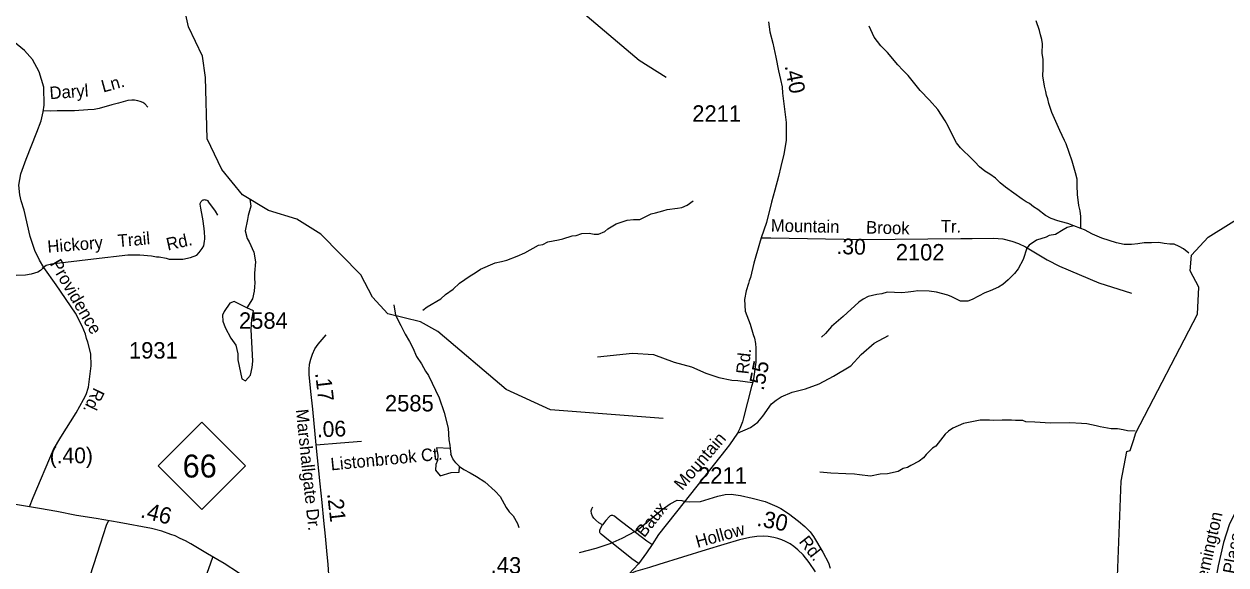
# Model space of a CAD drawing. Extents: x 1547597 to 1699558, y 810033 to 920809.
# Drawn here: x 1635460 to 1644617, y 890487 to 894609 of the extents above; entities that cross this region are included whole.
import ezdxf

# ---------------------------------------------------------------- set-up
doc = ezdxf.new("R2010")
doc.units = 0
for name, color, linetype in [('Exist Hydrographic Creek Single Shore', 7, 'Continuous'), ('Exist Hydrographic Misc Water Feature', 7, 'Continuous'), ('Exist Road Non-System Type 51', 7, 'Continuous'), ('Exist Road Non-System Type 51 Label', 7, 'Continuous'), ('Exist Road Primary NC Attributed', 7, 'Continuous'), ('Exist Road Primary NC Label', 7, 'Continuous'), ('Exist Road Primary NC Service Mileage Hundredths English Label', 7, 'Continuous'), ('Exist Road Primary NC Shield CELL', 7, 'Continuous'), ('Exist Road Primary NC Shield Number Label', 7, 'Continuous'), ('Exist Road Secondary Mileage Hundredths English Label', 7, 'Continuous'), ('Exist Road Secondary Type 51 Attributed', 7, 'Continuous'), ('Exist Road Secondary Type 51 Label', 7, 'Continuous'), ('Exist Road Secondary Type 51 Number Label', 7, 'Continuous')]:
    doc.layers.add(name, color=color, linetype=linetype)

msp = doc.modelspace()

# ---------------------------------------------------------------- linework, layer by layer
at = {"layer": 'Exist Hydrographic Creek Single Shore'}
for points in [[(1640353, 894202.7), (1640146, 894331.7), (1639618, 894779), (1639485, 894821.1), (1639218, 894810.1), (1638809, 894723.2), (1638700, 894738.6), (1638385, 894902.6), (1637943, 895509), (1637780, 895827.5), (1637334, 896223.9), (1637171.9, 896585), (1637151, 896910.5), (1637118, 896966.9), (1636985, 897028.7), (1636920, 897128.6), (1636780, 897262.7), (1636691, 897491), (1636703, 897832.2), (1636748, 898047.9), (1636449, 898152.5), (1636184, 898312.2), (1635961, 898490.8), (1635926.9, 898491.4)], [(1640330, 891603.3), (1639472, 891669.9), (1639132, 891824.6), (1638612, 892265.2), (1638479.9, 892340.1), (1638231, 892401), (1638115, 892528.1), (1638026, 892697.3), (1637720.9, 893008.8), (1637539, 893120.9), (1637322.9, 893187.6), (1637123.9, 893306.5), (1636968, 893500.1), (1636854, 893735.5), (1636842.9, 894201.9), (1636820, 894363.3), (1636713.9, 894588.5), (1636517, 895465.8)], [(1643829, 889966.2), (1643804, 890019.2), (1643782.1, 890200.3), (1643818.1, 891125.2), (1643862.1, 891350.8), (1643887.1, 891360.2), (1643913.1, 891435.2), (1643931.1, 891494), (1644400.1, 892396.9), (1644411.1, 892603.6), (1644345.1, 892729.6), (1644355.1, 892847.6), (1644482, 892986.2), (1644851.1, 893215.1)]]:
    msp.add_lwpolyline(points, dxfattribs=at)
at = {"layer": 'Exist Hydrographic Misc Water Feature'}
for p, q in [((1643512.3, 893050.1), (1643456.5, 893071.2)), ((1638706.4, 891373.5), (1638712.5, 891330.1))]:
    msp.add_line(p, q, dxfattribs=at)
for points in [[(1643512.3, 893050.1), (1643511.2, 893142.4), (1643506, 893186.5), (1643494.6, 893226.7), (1643486, 893310.8), (1643483.1, 893378.9), (1643481.9, 893426.9), (1643470.6, 893475.1), (1643446.1, 893563.5), (1643398.2, 893696.3), (1643386.6, 893720.5), (1643349.9, 893797.1), (1643290.2, 893934.1), (1643267.3, 894002.5), (1643259.9, 894038.7), (1643248.3, 894066.9), (1643244.7, 894094.9), (1643233.5, 894135), (1643222.7, 894213.3), (1643223.6, 894267.2), (1643224.8, 894339.2), (1643215.5, 894387.4), (1643218.7, 894459.3), (1643215.2, 894491.4), (1643203.8, 894527.6), (1643196.4, 894559.7), (1643171.5, 894634.1)], [(1643456.5, 893071.2), (1643412.4, 893088), (1643364.7, 893102.9), (1643336.8, 893109.4), (1643285.1, 893128.2), (1643241.5, 893151), (1643184.3, 893196), (1643150.5, 893216.5), (1643118.9, 893241.1), (1643095.2, 893253.5), (1643063.6, 893274), (1642937.1, 893366.2), (1642895.6, 893398.9), (1642860.2, 893433.5), (1642816.7, 893466.2), (1642779.2, 893488.8), (1642739.7, 893521.5), (1642702.3, 893560.2), (1642682.6, 893578.5), (1642594.1, 893666), (1642564.7, 893704.5), (1642549.1, 893730.8), (1642500.8, 893831.6), (1642477.4, 893872), (1642422.9, 893956.9), (1642358.1, 894030), (1642287.3, 894103.2), (1642195.2, 894216.8), (1642155.8, 894257.5), (1642116.4, 894298.1), (1642038, 894391.5), (1641987, 894444.3), (1641936, 894509.2), (1641897.3, 894593.8)], [(1637181.3, 893275.5), (1637186.8, 893222), (1637167.6, 893150.4), (1637161.2, 893120.4), (1637145.8, 893032.8), (1637158.8, 892974.6), (1637174.4, 892950.3), (1637211.1, 892869.7), (1637223.9, 892797.4), (1637214.5, 892709.6), (1637215.8, 892669.5), (1637219.3, 892637.5), (1637216.8, 892605.6), (1637214.3, 892573.6), (1637201.3, 892513.8), (1637157.5, 892447.5)], [(1638497.6, 892428.6), (1638531.8, 892453.2), (1638634.9, 892515.4), (1638671.4, 892548.8), (1638730, 892589.8), (1638776.7, 892635), (1638857.6, 892689.6), (1638895.9, 892713), (1638936.4, 892740.3), (1639049.1, 892788.4), (1639097.3, 892799.5), (1639137.4, 892810.8), (1639217.8, 892839.5), (1639274.3, 892866.5), (1639379.2, 892924.7), (1639411.3, 892930.2), (1639449.5, 892949.5), (1639531.8, 892964.2), (1639563.9, 892971.6), (1639636.2, 892994.3), (1639666.3, 892997.8), (1639708.5, 893013.1), (1639764.5, 893016.2), (1639804.4, 893007.5), (1639836.4, 893006.9), (1639884.7, 893028.2), (1639907, 893047.8), (1639971.6, 893086.6), (1640054, 893113.3), (1640102.1, 893120.4), (1640150.1, 893119.6), (1640238.8, 893162.1), (1640270.9, 893169.6), (1640327.1, 893184.6), (1640359.3, 893196), (1640439.3, 893204.7), (1640471.4, 893212.1), (1640511.7, 893229.4), (1640558.3, 893260.7)], [(1643456.5, 893071.2), (1643407.9, 893058.2), (1643375.7, 893040.7), (1643319.1, 893005.7), (1643271, 892996.5), (1643246.8, 892984.9), (1643174.4, 892962.1), (1643117.8, 892925.1), (1643099.5, 892901.4), (1643072.1, 892813.9), (1643032.9, 892742.5), (1643006.4, 892707.1), (1642957.6, 892659.9), (1642917.1, 892624.5), (1642884.7, 892603.1), (1642820.3, 892576.2), (1642780.1, 892560.9), (1642683.3, 892510.5), (1642651.1, 892497.1), (1642595, 892496.1), (1642527.7, 892531.2), (1642497.8, 892541.7), (1642412.2, 892565.2), (1642356.5, 892574.1), (1642268.5, 892575.6), (1642236.4, 892572.1), (1642196.4, 892566.8), (1642148.3, 892561.7), (1642036.4, 892565.6), (1641996.2, 892552.2), (1641956.2, 892548.9), (1641891.9, 892534), (1641851.6, 892512.7), (1641819.2, 892489.2), (1641701.5, 892379.3), (1641612.3, 892304.7), (1641565.5, 892251.5), (1641535, 892222.1)], [(1644334, 892861.8), (1644293, 892895.1), (1644261.3, 892913.7), (1644221.5, 892930.4), (1644189.6, 892932.8), (1644145.6, 892937.6), (1644105.9, 892944.3), (1644049.8, 892941.2), (1643993.8, 892942.2), (1643945.7, 892935), (1643897.6, 892927.8), (1643841.7, 892928.8), (1643781.9, 892941.8), (1643670.5, 892977.7), (1643599, 893006.9), (1643539.6, 893041.9), (1643512.3, 893050.1)], [(1637157.5, 892447.5), (1637060.4, 892494.3), (1637027.8, 892483.2), (1636985.2, 892417.7), (1636972.1, 892390.2), (1636973.7, 892344.9), (1636992.8, 892295.9), (1637035.7, 892214.2), (1637073.2, 892161.5), (1637088.6, 892095.2), (1637089.1, 892050), (1637118.4, 891905.8), (1637148.2, 891889.1), (1637184.7, 891932.7), (1637197.1, 891990.5), (1637202.5, 892039.1), (1637189.5, 892280.3), (1637195.2, 892356.8), (1637208.8, 892422.7), (1637157.5, 892447.5)], [(1638277.5, 892469.7), (1638290.9, 892391.3), (1638329.6, 892310.6), (1638362.6, 892246.1), (1638397.6, 892189.5), (1638420.8, 892141.1), (1638449.8, 892076.6), (1638486.8, 892019.9), (1638517.9, 891963.4), (1638541.4, 891931), (1638622.6, 891761.7), (1638660.7, 891649), (1638690.7, 891528.5), (1638697.3, 891440.5), (1638702.7, 891400.4), (1638706.4, 891373.5)], [(1643924.8, 891507.5), (1643866.6, 891508.4), (1643834.8, 891516.9), (1643790.9, 891523.7), (1643742.9, 891524.5), (1643659.2, 891540), (1643627.3, 891546.5), (1643555.6, 891561.7), (1643515.6, 891564.4), (1643427.8, 891569.9), (1643279.8, 891568.4), (1643159.9, 891573.8), (1643092, 891577.6), (1643068.2, 891588), (1643012.2, 891587), (1642982.3, 891589.5), (1642912.3, 891590.7), (1642848.3, 891587.8), (1642816.3, 891590.3), (1642744.3, 891589.5), (1642616, 891565.7), (1642535.4, 891529.1), (1642503.1, 891507.6), (1642478.7, 891484), (1642405.3, 891393.3), (1642381.1, 891377.7), (1642332.3, 891328.6), (1642311.9, 891303), (1642279.5, 891277.4), (1642214.9, 891244.5), (1642190.7, 891228.9), (1642158.6, 891221.6), (1642118.2, 891200.2), (1642037.9, 891181.6), (1641981.9, 891178.5), (1641909.8, 891163.7), (1641825.9, 891173.2), (1641786, 891179.8), (1641722, 891181), (1641606.2, 891186.9), (1641522.3, 891194.4)], [(1638706.4, 891373.5), (1638603.1, 891379.8), (1638611.8, 891324.8), (1638610.7, 891282.2), (1638596.9, 891251.4), (1638595.8, 891210.4), (1638630.7, 891166.7), (1638712.9, 891190.5), (1638773.8, 891192.9), (1638777, 891236.6)], [(1638777, 891236.6), (1638748.3, 891264.6), (1638727.8, 891295.9), (1638712.5, 891330.1)], [(1638777, 891236.6), (1638811.6, 891214.5), (1638859.2, 891189.7), (1638906.8, 891160.9), (1638970, 891119.8), (1639048.9, 891050.4), (1639086.2, 891009.8), (1639132.8, 890925.1), (1639156.3, 890892.7), (1639185.7, 890860.2), (1639218.9, 890803.6), (1639230.3, 890771.4)], [(1639692, 890581.5), (1639818, 890615.6), (1639926, 890651.5), (1640017, 890690.6), (1640118, 890743.4), (1640155, 890768.9), (1640322, 890909.9), (1640383, 890953.7), (1640435, 890980.6), (1640472, 890979.3), (1640494, 890970.9), (1640527, 890967.5), (1640614, 890969.3)], [(1640614, 890969.3), (1640745.1, 891010.7), (1640801, 891023), (1640846, 891025.3), (1640917, 891015.6), (1641008, 890997.1), (1641105, 890969.7), (1641196.1, 890933.5), (1641226, 890917.2), (1641283, 890880.1), (1641360, 890821.2), (1641408, 890780.1), (1641448, 890739.7), (1641475, 890703.4), (1641545.1, 890585.1), (1641588, 890501.9), (1641601, 890462.2)]]:
    msp.add_lwpolyline(points, dxfattribs=at)
at = {"layer": 'Exist Road Non-System Type 51'}
for points in [[(1636403.4, 893974.7), (1636379.8, 894001), (1636364, 894011.7), (1636343.9, 894019.3), (1636326, 894023.5), (1636301.1, 894028.6), (1636280.1, 894029.8), (1636250, 894026.2), (1636180, 894006.9), (1636129.5, 893993.3), (1636031.6, 893964.3), (1635993.5, 893958.6), (1635945.6, 893955), (1635845.6, 893947.8), (1635713.5, 893947.1), (1635661.6, 893945.6), (1635607.8, 893946.7)], [(1635598.1, 892748.1), (1635627.3, 892772.1), (1635669.6, 892781.9), (1635988, 892820.9), (1636251.1, 892850.1), (1636342.1, 892850.1), (1636429.8, 892843.6), (1636468.8, 892833.9), (1636488.3, 892833.9), (1636543.5, 892824.1), (1636566.3, 892817.6), (1636670.2, 892817.6), (1636728.7, 892830.6), (1636776.2, 892847.8), (1636795.2, 892867.8), (1636817.8, 892898.3), (1636828.7, 892919.1), (1636833.2, 892936.9), (1636835.3, 892953.2), (1636837.1, 892970.2), (1636837.4, 892983.2), (1636833.8, 893023.3), (1636831.9, 893051.1), (1636822.6, 893125.4), (1636813.1, 893177.4), (1636807.3, 893205.3), (1636801.7, 893235.5), (1636802.8, 893241), (1636804.9, 893246), (1636810.5, 893255.9), (1636816.2, 893263.6), (1636819.7, 893266.7), (1636824, 893269.2), (1636828.8, 893270.5), (1636834, 893271.2), (1636840.6, 893270.5), (1636846, 893269), (1636851.9, 893266.5), (1636856.9, 893263.2), (1636865.8, 893250.8), (1636915.1, 893182.3), (1636934.9, 893152.3)], [(1642682.3, 892975.5), (1642846.9, 892978.3), (1642915.7, 892971.8), (1642984.5, 892955.4), (1643035.3, 892935.7), (1643089.3, 892911.1), (1643254.8, 892811.1), (1643349.8, 892763.6), (1643647.9, 892637.4), (1643896.8, 892557.1)], [(1640894.3, 891491.6), (1640995.3, 891533.4), (1641049.5, 891574), (1641087.4, 891619.7), (1641153.3, 891714.5), (1641188.9, 891743.8), (1641227.2, 891768.2), (1641312.3, 891802.7), (1641413.9, 891828.6), (1641516.4, 891867.7), (1641626.8, 891926.2), (1641758.4, 892003.1), (1641837.2, 892090.3), (1641935.9, 892176.1), (1642046.3, 892234.6)], [(1639828.2, 892073.7), (1640096.7, 892101.1), (1640256.1, 892089.8), (1640412.7, 892032.3), (1640543.8, 891996.4), (1640654.3, 891948.8), (1640752.3, 891915.3), (1640851.1, 891895.1), (1640897.5, 891891.8), (1641010.5, 891876.1)], [(1644775.5, 890990.2), (1644695.2, 890902.6), (1644640.2, 890793.5), (1644596.8, 890657.1), (1644557.2, 890480.7), (1644534.8, 890356.2), (1644523.3, 890290.7), (1644504.5, 890200.3)], [(1639866.8, 890793), (1639838.9, 890807.3), (1639815.1, 890827.4), (1639801.4, 890843.5), (1639791.6, 890859.7), (1639783.8, 890879.7), (1639781.8, 890899.7), (1639786.1, 890913.7), (1639793.6, 890929.3)], [(1640243.1, 890642.1), (1640203.7, 890668), (1639979.7, 890840.9), (1639957.4, 890858.1), (1639951.7, 890861.1), (1639945.5, 890863.4), (1639938.1, 890864.1), (1639931.7, 890863.7), (1639926.1, 890860.8), (1639919.4, 890855.9), (1639891.1, 890826.7), (1639866.8, 890793)], [(1636100.5, 890821.6), (1636085.6, 890786.8), (1636040.9, 890644.4), (1635936.7, 890323.6), (1635914.1, 890251.8), (1635825.5, 889962.6), (1635722.8, 889631.7), (1635648.1, 889412.5), (1635630.7, 889315.6), (1635625.1, 889298.9), (1635608.9, 889279), (1635590.6, 889255.2), (1635510, 889168), (1635481.8, 889140.1), (1635240.7, 889110.7), (1635122, 889026.3)], [(1640142, 890496.7), (1640090.5, 890533.1), (1639884.1, 890698.9), (1639855.8, 890721.7), (1639848.7, 890728.9), (1639846.8, 890733.9), (1639846.3, 890739.1), (1639846.1, 890748.7), (1639846.5, 890755.1), (1639866.8, 890793)], [(1636896.4, 890543.3), (1636864.9, 890457.2), (1636754.1, 890144), (1636655, 889865.1), (1636646.8, 889825.2), (1636640.3, 889779.1), (1636602.1, 889287.8), (1636578.4, 888655.2)]]:
    msp.add_lwpolyline(points, dxfattribs=at)
at = {"layer": 'Exist Road Primary NC Attributed'}
for points in [[(1635502.3, 890929.9), (1635410, 890944.5), (1635180.1, 890985.4), (1635034.8, 891008), (1634998.6, 891012.2), (1634956.7, 891017.9), (1634902.2, 891023.7)], [(1637786.1, 890341.5), (1637478.3, 890315.8), (1637407, 890320), (1637345.9, 890328.9), (1637305.5, 890335.8), (1637259.4, 890347.3), (1637157.7, 890395), (1637094.7, 890426.9), (1636984.6, 890497.3), (1636857.7, 890572.8), (1636794.3, 890610), (1636729.8, 890647.8), (1636689.4, 890671.9), (1636649.8, 890689.7), (1636611, 890708.6), (1636579, 890719.1), (1636509.8, 890743.2), (1636430.4, 890763.6), (1636185.5, 890811.3), (1636009.4, 890841.5), (1635859.5, 890864.6), (1635709.4, 890893.7), (1635576.7, 890916.7), (1635502.3, 890929.9)], [(1641490.9, 890434.3), (1641441.3, 890505.7), (1641395.2, 890563.9), (1641354.8, 890602.1), (1641324.4, 890628.4), (1641295.5, 890646.7), (1641260.9, 890665.6), (1641232.9, 890679.2), (1641202.5, 890689.2), (1641172.1, 890695.5), (1641130.1, 890703.9), (1641091.3, 890706.5), (1641043.6, 890703.9), (1640989.1, 890696.5), (1640910.4, 890677.6), (1640791.9, 890643), (1640657.4, 890602.1), (1640295.9, 890489.1), (1640225.3, 890468.6), (1640119.6, 890436.5), (1640065, 890415)]]:
    msp.add_lwpolyline(points, dxfattribs=at)
at = {"layer": 'Exist Road Primary NC Shield CELL'}
msp.add_lwpolyline([(1636480.9, 891242.7), (1636813.9, 891575.7), (1637146.9, 891242.7), (1636813.9, 890909.7)], close=True, dxfattribs=at)
at = {"layer": 'Exist Road Secondary Type 51 Attributed'}
for points in [[(1635611.7, 892754.7), (1635576.5, 892810.6), (1635541.2, 892884.1), (1635506.9, 892990), (1635460.8, 893190), (1635437.3, 893260.6), (1635428.4, 893308.6), (1635420.6, 893382.1), (1635434.3, 893468.4), (1635476.5, 893578.2), (1635556.9, 893785), (1635589.2, 893871.3), (1635605.9, 893939), (1635613.5, 893991.5), (1635610.8, 894129.1), (1635575.5, 894243.8), (1635524.5, 894337.9), (1635464.7, 894408.5), (1635336.3, 894511.5), (1635196.1, 894635)], [(1641131.7, 894626.2), (1641143, 894550.1), (1641164.2, 894464.1), (1641187.3, 894357.7), (1641208.4, 894253.6), (1641223.8, 894187.5), (1641235.3, 894129.4), (1641238.9, 894083.5), (1641248.1, 894001.5), (1641267.1, 893858.8), (1641266.6, 893794.8), (1641266.8, 893722.2), (1641248.7, 893618.1), (1641226.1, 893523), (1641208, 893446.1), (1641180.9, 893342), (1641153.7, 893251.5), (1641117.5, 893097.7), (1641076.8, 892980.9)], [(1641076.8, 892980.9), (1641063.3, 892937.9), (1641020.3, 892786.3), (1640993.2, 892677.7), (1640983.5, 892651.6), (1640980.3, 892632.3), (1640961.5, 892575.9), (1640948, 892510.3), (1640954.7, 892422.1), (1640990.9, 892321.4), (1641015.8, 892244.4), (1641024.8, 892215), (1641031.6, 892174.3), (1641036.1, 892138.1), (1641036.1, 892031.8), (1641013.5, 891887), (1641002.2, 891846.2), (1640941.2, 891607.2), (1640932.8, 891578.5), (1640923.8, 891551.5), (1640912.2, 891526.9), (1640894.3, 891491.6), (1640833.4, 891402.2), (1640805.3, 891366.4), (1640488.1, 890964.8), (1640293.4, 890718.5), (1640244.1, 890643.6), (1640201.3, 890579.4), (1640141.4, 890495.9), (1640065, 890415)], [(1641076.8, 892980.9), (1641149.7, 892980), (1641845.4, 892966.7), (1642596.4, 892975.5), (1642682.3, 892975.5)], [(1635611.7, 892754.7), (1635585.9, 892730.9), (1635563.8, 892719.2), (1635514.7, 892702.8), (1635471.6, 892694.9), (1635399.9, 892692.8), (1635360.9, 892696), (1635288.2, 892705.7), (1635232.4, 892706.7), (1635080.4, 892706.7), (1635019.6, 892703.8)], [(1635502.3, 890929.9), (1635530.4, 891001), (1635683.3, 891365.6), (1635740.2, 891459.8), (1635858, 891646), (1635913.2, 891746.8), (1635933.3, 891785.2), (1635951.9, 891842.1), (1635971.7, 892003.6), (1635968.6, 892095), (1635947, 892184.2), (1635936, 892211.7), (1635928.4, 892246), (1635901.9, 892305.8), (1635850.9, 892404.8), (1635705.9, 892622.4), (1635611.7, 892754.7)], [(1637686.3, 891403.5), (1637659.1, 891674.4), (1637645.9, 891807.8), (1637632.9, 891937.3), (1637632, 891977.5), (1637635.9, 892017.3), (1637644.3, 892056.2), (1637657, 892093.6), (1637675.8, 892132.8), (1637700, 892169.8), (1637762.9, 892241.8)], [(1637686.3, 891403.5), (1637871.4, 891417.9), (1638031, 891430.4)], [(1637786.1, 890341.5), (1637777.6, 890489.8), (1637767, 890595.3), (1637756, 890705.8), (1637743.9, 890826.7), (1637730.4, 890961.9), (1637716, 891105.5), (1637686.3, 891403.5)]]:
    msp.add_lwpolyline(points, dxfattribs=at)

# ---------------------------------------------------------------- texts
at = {"layer": 'Exist Road Non-System Type 51 Label'}
for s, rotation, p in [('Daryl', 4.10218, (1635657.4, 894036.2)), ('Ln.', 15.47315, (1636063.2, 894086.5)), ('Hickory', 4.59314, (1635641.6, 892865.3)), ('Trail', 4.93749, (1636177.1, 892909.5)), ('Rd.', 12.67651, (1636555.1, 892882.7)), ('Remington', 77.34785, (1644456.9, 890280.6)), ('Place', 79.7967, (1644684.9, 890413.8))]:
    msp.add_text(s, height=95, rotation=rotation, dxfattribs=at).set_placement(p)
at = {"layer": 'Exist Road Primary NC Label'}
for s, rotation, p in [('Hollow', 15.59637, (1640590.9, 890616.6)), ('Rd.', 308.27645, (1641358.9, 890662.8))]:
    msp.add_text(s, height=95, rotation=rotation, dxfattribs=at).set_placement(p)
at = {"layer": 'Exist Road Primary NC Service Mileage Hundredths English Label'}
for s, rotation, p in [('.46', 345.56403, (1636341, 890851.2)), ('.30', 348.69007, (1641037, 890786.2)), ('.43', 358.79817, (1639013.6, 890425.1))]:
    msp.add_text(s, height=125, rotation=rotation, dxfattribs=at).set_placement(p)
at = {"layer": 'Exist Road Primary NC Shield Number Label'}
msp.add_text('66', height=175, dxfattribs=at).set_placement((1636668, 891153))
at = {"layer": 'Exist Road Secondary Mileage Hundredths English Label'}
for s, rotation, p in [('.40', 281.13052, (1641253.9, 894289.7)), ('.30', 358.60523, (1641648.3, 892856.2)), ('.55', 78.50445, (1641093.4, 891811.1)), ('.17', 276.52008, (1637677.5, 891948.8)), ('.06', 2.03769, (1637692.5, 891459.6)), ('(.40)', 0.25657, (1635655.2, 891260.6)), ('.21', 276.52008, (1637768.8, 891029.7))]:
    msp.add_text(s, height=120, rotation=rotation, dxfattribs=at).set_placement(p)
at = {"layer": 'Exist Road Secondary Type 51 Label'}
for s, rotation, p in [('Mountain', 358.90046, (1641148.6, 893027.5)), ('Brook', 358.60523, (1641873.8, 893013.2)), ('Tr.', 358.60523, (1642443, 893022.2)), ('Providence', 300.42871, (1635654.1, 892782.1)), ('Rd.', 83.81371, (1640978.6, 891937.4)), ('Rd.', 243.96731, (1635993.1, 891844.7)), ('Marshallgate Dr.', 275.90901, (1637530.6, 891670.1)), ('Mountain', 49.34358, (1640474.4, 891049.8)), ('Listonbrook Ct.', 5.57005, (1637799.8, 891207)), ('Baux', 51.55263, (1640185.3, 890690.1))]:
    msp.add_text(s, height=95, rotation=rotation, dxfattribs=at).set_placement(p)
at = {"layer": 'Exist Road Secondary Type 51 Number Label'}
for s, p in [('2211', (1640550.9, 893865)), ('2102', (1642101, 892807.6)), ('2584', (1637097.6, 892287)), ('1931', (1636259.5, 892059.9)), ('2585', (1638209.5, 891656.9)), ('2211', (1640595.3, 891106.5))]:
    msp.add_text(s, height=125, dxfattribs=at).set_placement(p)

doc.saveas('drawing.dxf')
